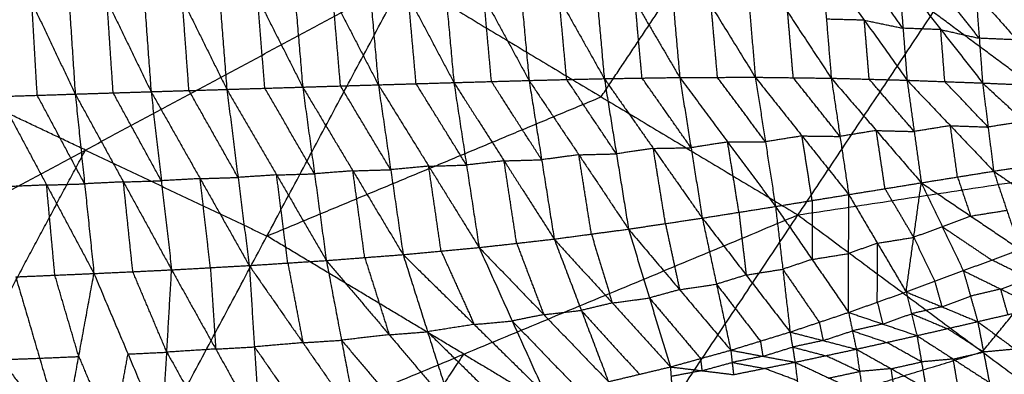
# Model space of a CAD drawing. Header units: millimetres. Extents: x -106 to 110, y -96 to 120.
# Tile 812 of 1020: x 28.04 to 42.23, y 65.69 to 70.8. Entities that reach past the tile are written whole.
import ezdxf

# ---------------------------------------------------------------- set-up
doc = ezdxf.new("R2010")
doc.units = ezdxf.units.MM
doc.header["$MEASUREMENT"] = 0
doc.layers.add('Default', color=7, linetype='Continuous', true_color=0x000000)

msp = doc.modelspace()

# ---------------------------------------------------------------- linework, layer by layer
at = {"layer": 'Default'}
for points in [[(39.258, 67.987, 4.188), (41.208, 70.905, 4.432), (43.158, 73.823, 4.676)], [(26.001, 70.335, 4.07), (28.299, 71.568, 4.129), (30.597, 72.801, 4.188)], [(36.422, 69.687, 4.188), (37.397, 71.146, 4.31), (38.372, 72.605, 4.432)], [(27.592, 72.362, -2.642), (28.218, 71.044, -2.525), (28.843, 69.727, -2.408)], [(28.666, 72.381, -2.6), (28.755, 71.054, -2.504), (28.843, 69.727, -2.408)], [(28.666, 72.381, -2.6), (29.301, 71.071, -2.479), (29.936, 69.761, -2.357)], [(29.742, 72.392, -2.544), (29.839, 71.077, -2.451), (29.936, 69.761, -2.357)], [(29.742, 72.392, -2.544), (30.385, 71.093, -2.417), (31.028, 69.794, -2.291)], [(30.821, 72.395, -2.47), (30.925, 71.095, -2.381), (31.028, 69.794, -2.291)], [(30.821, 72.395, -2.47), (31.471, 71.111, -2.339), (32.121, 69.827, -2.207)], [(31.902, 72.387, -2.378), (32.012, 71.107, -2.293), (32.121, 69.827, -2.207)], [(31.902, 72.387, -2.378), (32.557, 71.124, -2.241), (33.211, 69.86, -2.104)], [(32.987, 72.364, -2.266), (33.099, 71.112, -2.185), (33.211, 69.86, -2.104)], [(32.987, 72.364, -2.266), (33.643, 71.128, -2.125), (34.3, 69.892, -1.983)], [(34.077, 72.322, -2.134), (34.189, 71.107, -2.059), (34.3, 69.892, -1.983)], [(34.077, 72.322, -2.134), (34.73, 71.122, -1.989), (35.383, 69.923, -1.844)], [(35.167, 72.257, -1.984), (35.275, 71.09, -1.914), (35.383, 69.923, -1.844)], [(35.167, 72.257, -1.984), (35.817, 71.103, -1.835), (36.467, 69.949, -1.686)], [(36.265, 72.16, -1.815), (36.366, 71.055, -1.75), (36.467, 69.949, -1.686)], [(36.265, 72.16, -1.815), (36.91, 71.063, -1.662), (37.554, 69.966, -1.509)], [(37.371, 72.026, -1.627), (37.463, 70.996, -1.568), (37.554, 69.966, -1.509)], [(37.371, 72.026, -1.627), (38.007, 70.997, -1.471), (38.643, 69.969, -1.314)], [(38.481, 71.857, -1.421), (38.562, 70.913, -1.368), (38.643, 69.969, -1.314)], [(38.481, 71.857, -1.421), (39.109, 70.906, -1.26), (39.738, 69.955, -1.1)], [(39.597, 71.653, -1.196), (39.667, 70.804, -1.148), (39.738, 69.955, -1.1)], [(39.597, 71.653, -1.196), (40.214, 70.79, -1.031), (40.83, 69.926, -0.866)], [(40.771, 70.674, -0.908), (40.463, 71.106, -0.991), (40.155, 71.538, -1.073)], [(24.393, 66.455, 3.952), (28.99, 68.921, 4.07), (33.586, 71.387, 4.188)], [(29.627, 63.98, 3.952), (31.606, 67.683, 4.07), (33.586, 71.387, 4.188)], [(33.586, 71.387, 4.188), (36.422, 69.687, 4.188), (39.258, 67.987, 4.188)], [(40.712, 71.422, -0.951), (40.771, 70.674, -0.908), (40.83, 69.926, -0.866)], [(40.712, 71.422, -0.951), (41.315, 70.654, -0.782), (41.918, 69.886, -0.614)], [(41.87, 70.53, -0.651), (41.568, 70.914, -0.735), (41.267, 71.298, -0.819)], [(30.482, 69.778, -2.324), (30.434, 70.436, -2.371), (30.385, 71.093, -2.417)], [(31.575, 69.811, -2.249), (31.523, 70.461, -2.294), (31.471, 71.111, -2.339)], [(32.666, 69.844, -2.156), (32.611, 70.484, -2.198), (32.557, 71.124, -2.241)], [(33.755, 69.876, -2.044), (33.699, 70.502, -2.084), (33.643, 71.128, -2.125)], [(34.841, 69.907, -1.914), (34.786, 70.515, -1.951), (34.73, 71.122, -1.989)], [(35.925, 69.936, -1.765), (35.871, 70.519, -1.8), (35.817, 71.103, -1.835)], [(41.821, 71.174, -0.688), (41.87, 70.53, -0.651), (41.918, 69.886, -0.614)], [(41.821, 71.174, -0.688), (42.414, 70.506, -0.517), (43.006, 69.838, -0.347)], [(28.296, 69.709, -2.427), (28.257, 70.377, -2.476), (28.218, 71.044, -2.525)], [(29.39, 69.744, -2.383), (29.345, 70.407, -2.431), (29.301, 71.071, -2.479)], [(37.011, 69.957, -1.598), (36.96, 70.51, -1.63), (36.91, 71.063, -1.662)], [(38.098, 69.967, -1.412), (38.053, 70.482, -1.441), (38.007, 70.997, -1.471)], [(39.19, 69.962, -1.207), (39.15, 70.434, -1.234), (39.109, 70.906, -1.26)], [(40.214, 70.79, -1.031), (39.94, 70.797, -1.089), (39.667, 70.804, -1.148)], [(44.141, 68.73, 4.432), (42.674, 69.818, 4.432), (41.208, 70.905, 4.432)], [(40.284, 69.941, -0.983), (40.249, 70.365, -1.007), (40.214, 70.79, -1.031)], [(40.214, 70.79, -1.031), (40.492, 70.732, -0.97), (40.771, 70.674, -0.908)], [(41.315, 70.654, -0.782), (41.043, 70.664, -0.845), (40.771, 70.674, -0.908)], [(41.374, 69.906, -0.74), (41.345, 70.28, -0.761), (41.315, 70.654, -0.782)], [(41.315, 70.654, -0.782), (41.592, 70.592, -0.717), (41.87, 70.53, -0.651)], [(42.414, 70.506, -0.517), (42.142, 70.518, -0.584), (41.87, 70.53, -0.651)], [(28.99, 68.921, 4.07), (27.495, 69.628, 4.07), (26.001, 70.335, 4.07)], [(35.383, 69.923, -1.844), (35.925, 69.936, -1.765), (36.467, 69.949, -1.686)], [(36.467, 69.949, -1.686), (37.011, 69.957, -1.598), (37.554, 69.966, -1.509)], [(36.467, 69.949, -1.686), (36.642, 68.866, -1.321), (36.816, 67.783, -0.955)], [(36.467, 69.949, -1.686), (37.173, 68.945, -1.255), (37.879, 67.942, -0.825)], [(37.717, 68.954, -1.167), (37.364, 69.456, -1.382), (37.011, 69.957, -1.598)], [(37.554, 69.966, -1.509), (38.098, 69.967, -1.412), (38.643, 69.969, -1.314)], [(37.554, 69.966, -1.509), (37.717, 68.954, -1.167), (37.879, 67.942, -0.825)], [(37.554, 69.966, -1.509), (38.244, 69.037, -1.095), (38.934, 68.109, -0.681)], [(38.789, 69.039, -0.997), (38.443, 69.503, -1.205), (38.098, 69.967, -1.412)], [(38.643, 69.969, -1.314), (38.789, 69.039, -0.997), (38.934, 68.109, -0.681)], [(38.643, 69.969, -1.314), (39.19, 69.962, -1.207), (39.738, 69.955, -1.1)], [(38.643, 69.969, -1.314), (39.316, 69.124, -0.918), (39.989, 68.28, -0.521)], [(39.863, 69.117, -0.81), (39.527, 69.54, -1.009), (39.19, 69.962, -1.207)], [(39.738, 69.955, -1.1), (39.863, 69.117, -0.81), (39.989, 68.28, -0.521)], [(39.738, 69.955, -1.1), (40.284, 69.941, -0.983), (40.83, 69.926, -0.866)], [(39.738, 69.955, -1.1), (40.386, 69.202, -0.723), (41.035, 68.45, -0.347)], [(31.028, 69.794, -2.291), (31.575, 69.811, -2.249), (32.121, 69.827, -2.207)], [(32.291, 68.579, -1.773), (31.933, 69.195, -2.011), (31.575, 69.811, -2.249)], [(32.121, 69.827, -2.207), (32.666, 69.844, -2.156), (33.211, 69.86, -2.104)], [(32.121, 69.827, -2.207), (32.291, 68.579, -1.773), (32.462, 67.331, -1.339)], [(32.121, 69.827, -2.207), (32.844, 68.622, -1.735), (33.568, 67.416, -1.263)], [(33.389, 68.638, -1.684), (33.027, 69.241, -1.92), (32.666, 69.844, -2.156)], [(33.211, 69.86, -2.104), (33.755, 69.876, -2.044), (34.3, 69.892, -1.983)], [(33.211, 69.86, -2.104), (33.389, 68.638, -1.684), (33.568, 67.416, -1.263)], [(33.211, 69.86, -2.104), (33.937, 68.689, -1.639), (34.663, 67.518, -1.174)], [(34.481, 68.705, -1.579), (34.118, 69.291, -1.811), (33.755, 69.876, -2.044)], [(34.3, 69.892, -1.983), (34.841, 69.907, -1.914), (35.383, 69.923, -1.844)], [(34.3, 69.892, -1.983), (34.481, 68.705, -1.579), (34.663, 67.518, -1.174)], [(34.3, 69.892, -1.983), (35.023, 68.766, -1.527), (35.745, 67.64, -1.072)], [(35.564, 68.781, -1.458), (35.203, 69.344, -1.686), (34.841, 69.907, -1.914)], [(35.383, 69.923, -1.844), (35.564, 68.781, -1.458), (35.745, 67.64, -1.072)], [(35.383, 69.923, -1.844), (36.1, 68.853, -1.4), (36.816, 67.783, -0.955)], [(36.642, 68.866, -1.321), (36.283, 69.401, -1.543), (35.925, 69.936, -1.765)], [(40.933, 69.188, -0.606), (40.608, 69.564, -0.795), (40.284, 69.941, -0.983)], [(40.83, 69.926, -0.866), (40.933, 69.188, -0.606), (41.035, 68.45, -0.347)], [(40.83, 69.926, -0.866), (41.374, 69.906, -0.74), (41.918, 69.886, -0.614)], [(40.83, 69.926, -0.866), (41.454, 69.272, -0.512), (42.077, 68.617, -0.159)], [(41.997, 69.252, -0.386), (41.686, 69.579, -0.563), (41.374, 69.906, -0.74)], [(41.918, 69.886, -0.614), (41.997, 69.252, -0.386), (42.077, 68.617, -0.159)], [(41.918, 69.886, -0.614), (42.462, 69.862, -0.48), (43.006, 69.838, -0.347)], [(41.918, 69.886, -0.614), (42.519, 69.332, -0.286), (43.119, 68.778, 0.041)], [(27.749, 69.692, -2.446), (28.296, 69.709, -2.427), (28.843, 69.727, -2.408)], [(27.749, 69.692, -2.446), (28.431, 68.418, -1.969), (29.113, 67.144, -1.493)], [(28.978, 68.435, -1.951), (28.637, 69.072, -2.189), (28.296, 69.709, -2.427)], [(28.843, 69.727, -2.408), (29.39, 69.744, -2.383), (29.936, 69.761, -2.357)], [(28.843, 69.727, -2.408), (28.978, 68.435, -1.951), (29.113, 67.144, -1.493)], [(28.843, 69.727, -2.408), (29.538, 68.462, -1.931), (30.232, 67.197, -1.453)], [(30.084, 68.479, -1.905), (29.737, 69.111, -2.144), (29.39, 69.744, -2.383)], [(29.936, 69.761, -2.357), (30.482, 69.778, -2.324), (31.028, 69.794, -2.291)], [(29.936, 69.761, -2.357), (30.084, 68.479, -1.905), (30.232, 67.197, -1.453)], [(29.936, 69.761, -2.357), (30.643, 68.51, -1.88), (31.35, 67.259, -1.402)], [(31.189, 68.527, -1.847), (30.836, 69.152, -2.085), (30.482, 69.778, -2.324)], [(31.028, 69.794, -2.291), (31.189, 68.527, -1.847), (31.35, 67.259, -1.402)], [(31.028, 69.794, -2.291), (31.745, 68.563, -1.815), (32.462, 67.331, -1.339)], [(31.606, 67.683, 4.07), (34.014, 68.685, 4.129), (36.422, 69.687, 4.188)], [(39.258, 67.987, 4.188), (44.141, 68.73, 4.432), (49.023, 69.473, 4.676)], [(41.454, 69.272, -0.512), (41.193, 69.23, -0.559), (40.933, 69.188, -0.606)], [(41.556, 68.533, -0.253), (41.505, 68.903, -0.383), (41.454, 69.272, -0.512)], [(41.454, 69.272, -0.512), (41.726, 69.262, -0.449), (41.997, 69.252, -0.386)], [(42.519, 69.332, -0.286), (42.258, 69.292, -0.336), (41.997, 69.252, -0.386)], [(39.316, 69.124, -0.918), (39.052, 69.082, -0.958), (38.789, 69.039, -0.997)], [(39.462, 68.195, -0.601), (39.389, 68.659, -0.759), (39.316, 69.124, -0.918)], [(39.316, 69.124, -0.918), (39.59, 69.121, -0.864), (39.863, 69.117, -0.81)], [(40.386, 69.202, -0.723), (40.125, 69.16, -0.767), (39.863, 69.117, -0.81)], [(40.512, 68.365, -0.434), (40.449, 68.784, -0.579), (40.386, 69.202, -0.723)], [(40.386, 69.202, -0.723), (40.66, 69.195, -0.665), (40.933, 69.188, -0.606)], [(38.244, 69.037, -1.095), (37.981, 68.996, -1.131), (37.717, 68.954, -1.167)], [(38.244, 69.037, -1.095), (38.516, 69.038, -1.046), (38.789, 69.039, -0.997)], [(38.407, 68.025, -0.753), (38.326, 68.531, -0.924), (38.244, 69.037, -1.095)], [(27.01, 65.217, 3.952), (28, 67.069, 4.011), (28.99, 68.921, 4.07)], [(28.99, 68.921, 4.07), (30.298, 68.302, 4.07), (31.606, 67.683, 4.07)], [(36.1, 68.853, -1.4), (35.832, 68.817, -1.429), (35.564, 68.781, -1.458)], [(36.1, 68.853, -1.4), (36.371, 68.86, -1.36), (36.642, 68.866, -1.321)], [(36.281, 67.712, -1.014), (36.19, 68.282, -1.207), (36.1, 68.853, -1.4)], [(37.173, 68.945, -1.255), (36.907, 68.906, -1.288), (36.642, 68.866, -1.321)], [(37.173, 68.945, -1.255), (37.445, 68.95, -1.211), (37.717, 68.954, -1.167)], [(37.348, 67.863, -0.89), (37.26, 68.404, -1.073), (37.173, 68.945, -1.255)], [(33.937, 68.689, -1.639), (33.663, 68.664, -1.661), (33.389, 68.638, -1.684)], [(33.937, 68.689, -1.639), (34.209, 68.697, -1.609), (34.481, 68.705, -1.579)], [(34.115, 67.467, -1.219), (34.026, 68.078, -1.429), (33.937, 68.689, -1.639)], [(35.023, 68.766, -1.527), (34.752, 68.736, -1.553), (34.481, 68.705, -1.579)], [(35.023, 68.766, -1.527), (35.293, 68.774, -1.493), (35.564, 68.781, -1.458)], [(35.204, 67.579, -1.123), (35.113, 68.173, -1.325), (35.023, 68.766, -1.527)], [(41.914, 66.017, 4.188), (43.028, 67.374, 4.31), (44.141, 68.73, 4.432)], [(42.077, 68.617, -0.159), (42.598, 68.697, -0.059), (43.119, 68.778, 0.041)], [(31.745, 68.563, -1.815), (31.467, 68.545, -1.831), (31.189, 68.527, -1.847)], [(31.745, 68.563, -1.815), (32.018, 68.571, -1.794), (32.291, 68.579, -1.773)], [(31.906, 67.295, -1.371), (31.826, 67.929, -1.593), (31.745, 68.563, -1.815)], [(32.844, 68.622, -1.735), (32.568, 68.6, -1.754), (32.291, 68.579, -1.773)], [(32.844, 68.622, -1.735), (33.117, 68.63, -1.709), (33.389, 68.638, -1.684)], [(33.015, 67.374, -1.301), (32.929, 67.998, -1.518), (32.844, 68.622, -1.735)], [(41.035, 68.45, -0.347), (41.556, 68.533, -0.253), (42.077, 68.617, -0.159)], [(41.556, 68.533, -0.253), (41.651, 68.252, -0.034), (41.746, 67.971, 0.185)], [(42.077, 68.617, -0.159), (42.267, 68.054, 0.279), (42.457, 67.492, 0.717)], [(42.077, 68.617, -0.159), (42.676, 68.207, 0.309), (43.276, 67.796, 0.778)], [(28.431, 68.418, -1.969), (28.149, 68.406, -1.977), (27.867, 68.394, -1.985)], [(28.431, 68.418, -1.969), (28.705, 68.426, -1.96), (28.978, 68.435, -1.951)], [(28.55, 67.12, -1.508), (28.49, 67.769, -1.739), (28.431, 68.418, -1.969)], [(29.538, 68.462, -1.931), (29.258, 68.449, -1.941), (28.978, 68.435, -1.951)], [(29.538, 68.462, -1.931), (29.811, 68.471, -1.918), (30.084, 68.479, -1.905)], [(29.673, 67.17, -1.473), (29.605, 67.816, -1.702), (29.538, 68.462, -1.931)], [(30.643, 68.51, -1.88), (30.363, 68.494, -1.892), (30.084, 68.479, -1.905)], [(30.643, 68.51, -1.88), (30.916, 68.518, -1.863), (31.189, 68.527, -1.847)], [(30.791, 67.228, -1.428), (30.717, 67.869, -1.654), (30.643, 68.51, -1.88)], [(39.989, 68.28, -0.521), (40.512, 68.365, -0.434), (41.035, 68.45, -0.347)], [(40.816, 66.879, 0.61), (40.926, 67.665, 0.132), (41.035, 68.45, -0.347)], [(41.035, 68.45, -0.347), (41.338, 67.817, 0.157), (41.64, 67.185, 0.662)], [(41.035, 68.45, -0.347), (41.746, 67.971, 0.185), (42.457, 67.492, 0.717)], [(38.934, 68.109, -0.681), (39.462, 68.195, -0.601), (39.989, 68.28, -0.521)], [(39.987, 66.584, 0.564), (39.988, 67.432, 0.021), (39.989, 68.28, -0.521)], [(39.989, 68.28, -0.521), (40.402, 67.58, 0.045), (40.816, 66.879, 0.61)], [(40.926, 67.665, 0.132), (40.719, 68.015, -0.151), (40.512, 68.365, -0.434)], [(37.879, 67.942, -0.825), (38.407, 68.025, -0.753), (38.934, 68.109, -0.681)], [(38.934, 68.109, -0.681), (39.039, 67.206, -0.08), (39.144, 66.302, 0.521)], [(38.934, 68.109, -0.681), (39.461, 67.347, -0.058), (39.987, 66.584, 0.564)], [(39.462, 68.195, -0.601), (39.461, 67.771, -0.33), (39.461, 67.347, -0.058)], [(29.627, 63.98, 3.952), (34.443, 65.983, 4.07), (39.258, 67.987, 4.188)], [(34.592, 61.003, 3.952), (36.925, 64.495, 4.07), (39.258, 67.987, 4.188)], [(38.407, 68.025, -0.753), (38.459, 67.574, -0.452), (38.511, 67.122, -0.152)], [(39.258, 67.987, 4.188), (41.914, 66.017, 4.188), (44.57, 64.048, 4.188)], [(41.746, 67.971, 0.185), (41.542, 67.894, 0.171), (41.338, 67.817, 0.157)], [(41.746, 67.971, 0.185), (42.007, 68.013, 0.232), (42.267, 68.054, 0.279)], [(36.816, 67.783, -0.955), (37.348, 67.863, -0.89), (37.879, 67.942, -0.825)], [(37.348, 67.863, -0.89), (37.45, 67.387, -0.563), (37.552, 66.911, -0.236)], [(37.879, 67.942, -0.825), (38.084, 66.991, -0.171), (38.289, 66.04, 0.483)], [(37.879, 67.942, -0.825), (38.511, 67.122, -0.152), (39.144, 66.302, 0.521)], [(34.443, 65.983, 4.07), (33.024, 66.833, 4.07), (31.606, 67.683, 4.07)], [(35.745, 67.64, -1.072), (36.281, 67.712, -1.014), (36.816, 67.783, -0.955)], [(36.281, 67.712, -1.014), (36.431, 67.216, -0.663), (36.582, 66.72, -0.312)], [(36.816, 67.783, -0.955), (37.117, 66.792, -0.254), (37.419, 65.8, 0.448)], [(36.816, 67.783, -0.955), (37.552, 66.911, -0.236), (38.289, 66.04, 0.483)], [(41.338, 67.817, 0.157), (41.132, 67.741, 0.144), (40.926, 67.665, 0.132)], [(41.338, 67.817, 0.157), (41.693, 67.578, 0.423), (42.049, 67.338, 0.689)], [(34.663, 67.518, -1.174), (35.204, 67.579, -1.123), (35.745, 67.64, -1.072)], [(35.204, 67.579, -1.123), (35.399, 67.066, -0.751), (35.595, 66.552, -0.379)], [(35.745, 67.64, -1.072), (36.136, 66.613, -0.327), (36.527, 65.587, 0.417)], [(35.745, 67.64, -1.072), (36.582, 66.72, -0.312), (37.419, 65.8, 0.448)], [(40.402, 67.58, 0.045), (40.195, 67.506, 0.033), (39.988, 67.432, 0.021)], [(40.401, 66.732, 0.587), (40.402, 67.156, 0.316), (40.402, 67.58, 0.045)], [(40.402, 67.58, 0.045), (40.664, 67.622, 0.088), (40.926, 67.665, 0.132)], [(40.926, 67.665, 0.132), (41.077, 67.348, 0.384), (41.228, 67.032, 0.636)], [(32.462, 67.331, -1.339), (33.015, 67.374, -1.301), (33.568, 67.416, -1.263)], [(33.568, 67.416, -1.263), (34.115, 67.467, -1.219), (34.663, 67.518, -1.174)], [(33.568, 67.416, -1.263), (33.92, 66.306, -0.454), (34.272, 65.195, 0.354)], [(33.568, 67.416, -1.263), (34.592, 66.411, -0.437), (35.617, 65.405, 0.389)], [(34.115, 67.467, -1.219), (34.354, 66.939, -0.828), (34.592, 66.411, -0.437)], [(34.663, 67.518, -1.174), (35.14, 66.461, -0.392), (35.617, 65.405, 0.389)], [(34.663, 67.518, -1.174), (35.595, 66.552, -0.379), (36.527, 65.587, 0.417)], [(39.461, 67.347, -0.058), (39.724, 67.389, -0.019), (39.988, 67.432, 0.021)], [(41.64, 67.185, 0.662), (42.049, 67.338, 0.689), (42.457, 67.492, 0.717)], [(30.232, 67.197, -1.453), (30.791, 67.228, -1.428), (31.35, 67.259, -1.402)], [(31.35, 67.259, -1.402), (31.906, 67.295, -1.371), (32.462, 67.331, -1.339)], [(31.35, 67.259, -1.402), (31.426, 66.088, -0.551), (31.503, 64.917, 0.3)], [(31.35, 67.259, -1.402), (32.124, 66.148, -0.539), (32.898, 65.036, 0.325)], [(31.906, 67.295, -1.371), (32.015, 66.721, -0.955), (32.124, 66.148, -0.539)], [(32.462, 67.331, -1.339), (32.68, 66.184, -0.507), (32.898, 65.036, 0.325)], [(32.462, 67.331, -1.339), (33.367, 66.263, -0.492), (34.272, 65.195, 0.354)], [(33.015, 67.374, -1.301), (33.191, 66.818, -0.897), (33.367, 66.263, -0.492)], [(39.461, 67.347, -0.058), (39.25, 67.276, -0.069), (39.039, 67.206, -0.08)], [(42.587, 67.073, 0.292), (42.318, 67.206, 0.49), (42.049, 67.338, 0.689)], [(27.986, 67.096, -1.524), (28.55, 67.12, -1.508), (29.113, 67.144, -1.493)], [(28.894, 65.949, -0.616), (28.722, 66.534, -1.062), (28.55, 67.12, -1.508)], [(28.675, 64.755, 0.26), (28.894, 65.949, -0.616), (29.113, 67.144, -1.493)], [(29.113, 67.144, -1.493), (29.673, 67.17, -1.473), (30.232, 67.197, -1.453)], [(29.113, 67.144, -1.493), (29.604, 65.985, -0.607), (30.094, 64.826, 0.279)], [(30.163, 66.012, -0.587), (29.918, 66.591, -1.03), (29.673, 67.17, -1.473)], [(30.094, 64.826, 0.279), (30.163, 66.012, -0.587), (30.232, 67.197, -1.453)], [(30.232, 67.197, -1.453), (30.868, 66.057, -0.576), (31.503, 64.917, 0.3)], [(30.791, 67.228, -1.428), (30.829, 66.643, -1.002), (30.868, 66.057, -0.576)], [(38.511, 67.122, -0.152), (38.298, 67.056, -0.162), (38.084, 66.991, -0.171)], [(38.511, 67.122, -0.152), (38.775, 67.164, -0.116), (39.039, 67.206, -0.08)], [(39.039, 67.206, -0.08), (39.302, 66.824, 0.231), (39.565, 66.443, 0.542)], [(40.816, 66.879, 0.61), (41.228, 67.032, 0.636), (41.64, 67.185, 0.662)], [(41.64, 67.185, 0.662), (41.744, 66.818, 0.283), (41.848, 66.451, -0.096)], [(41.64, 67.185, 0.662), (42.179, 66.92, 0.264), (42.718, 66.655, -0.134)], [(26.859, 67.052, -1.547), (27.767, 65.904, -0.643), (28.675, 64.755, 0.26)], [(27.986, 67.096, -1.524), (28.33, 65.925, -0.632), (28.675, 64.755, 0.26)], [(37.552, 66.911, -0.236), (37.818, 66.951, -0.204), (38.084, 66.991, -0.171)], [(38.084, 66.991, -0.171), (38.4, 66.581, 0.165), (38.716, 66.171, 0.502)], [(41.228, 67.032, 0.636), (41.28, 66.849, 0.447), (41.332, 66.665, 0.257)], [(42.179, 66.92, 0.264), (42.383, 66.997, 0.278), (42.587, 67.073, 0.292)], [(37.552, 66.911, -0.236), (37.335, 66.852, -0.245), (37.117, 66.792, -0.254)], [(39.987, 66.584, 0.564), (40.401, 66.732, 0.587), (40.816, 66.879, 0.61)], [(40.816, 66.879, 0.61), (40.895, 66.565, 0.277), (40.973, 66.25, -0.056)], [(40.816, 66.879, 0.61), (41.332, 66.665, 0.257), (41.848, 66.451, -0.096)], [(42.179, 66.92, 0.264), (41.961, 66.869, 0.273), (41.744, 66.818, 0.283)], [(42.283, 66.553, -0.115), (42.231, 66.737, 0.074), (42.179, 66.92, 0.264)], [(36.582, 66.72, -0.312), (36.359, 66.667, -0.32), (36.136, 66.613, -0.327)], [(36.582, 66.72, -0.312), (36.85, 66.756, -0.283), (37.117, 66.792, -0.254)], [(37.117, 66.792, -0.254), (37.486, 66.356, 0.106), (37.854, 65.92, 0.465)], [(40.401, 66.732, 0.587), (40.441, 66.574, 0.42), (40.48, 66.417, 0.254)], [(41.332, 66.665, 0.257), (41.538, 66.742, 0.27), (41.744, 66.818, 0.283)], [(35.595, 66.552, -0.379), (35.367, 66.507, -0.386), (35.14, 66.461, -0.392)], [(35.595, 66.552, -0.379), (35.865, 66.583, -0.353), (36.136, 66.613, -0.327)], [(36.136, 66.613, -0.327), (36.554, 66.153, 0.053), (36.973, 65.693, 0.432)], [(39.144, 66.302, 0.521), (39.565, 66.443, 0.542), (39.987, 66.584, 0.564)], [(39.987, 66.584, 0.564), (40.042, 66.319, 0.273), (40.098, 66.055, -0.017)], [(39.987, 66.584, 0.564), (40.48, 66.417, 0.254), (40.973, 66.25, -0.056)], [(40.48, 66.417, 0.254), (40.687, 66.491, 0.265), (40.895, 66.565, 0.277)], [(41.332, 66.665, 0.257), (41.113, 66.615, 0.267), (40.895, 66.565, 0.277)], [(40.895, 66.565, 0.277), (41.153, 66.458, 0.1), (41.41, 66.351, -0.076)], [(41.848, 66.451, -0.096), (42.283, 66.553, -0.115), (42.718, 66.655, -0.134)], [(24.393, 66.455, 3.952), (27.01, 65.217, 3.952), (29.627, 63.98, 3.952)], [(34.592, 66.411, -0.437), (34.256, 66.358, -0.446), (33.92, 66.306, -0.454)], [(34.592, 66.411, -0.437), (34.866, 66.436, -0.415), (35.14, 66.461, -0.392)], [(35.14, 66.461, -0.392), (35.606, 65.979, 0.005), (36.072, 65.496, 0.403)], [(39.565, 66.443, 0.542), (39.593, 66.311, 0.397), (39.621, 66.179, 0.252)], [(40.48, 66.417, 0.254), (40.261, 66.368, 0.263), (40.042, 66.319, 0.273)], [(40.973, 66.25, -0.056), (41.41, 66.351, -0.076), (41.848, 66.451, -0.096)], [(41.848, 66.451, -0.096), (41.932, 66.013, -0.383), (42.016, 65.575, -0.67)], [(41.848, 66.451, -0.096), (42.387, 66.055, -0.437), (42.927, 65.659, -0.779)], [(33.367, 66.263, -0.492), (33.024, 66.223, -0.5), (32.68, 66.184, -0.507)], [(33.367, 66.263, -0.492), (33.643, 66.284, -0.473), (33.92, 66.306, -0.454)], [(33.92, 66.306, -0.454), (34.432, 65.803, -0.041), (34.945, 65.3, 0.372)], [(38.289, 66.04, 0.483), (38.716, 66.171, 0.502), (39.144, 66.302, 0.521)], [(39.144, 66.302, 0.521), (39.18, 66.085, 0.271), (39.216, 65.867, 0.021)], [(39.144, 66.302, 0.521), (39.621, 66.179, 0.252), (40.098, 66.055, -0.017)], [(39.621, 66.179, 0.252), (39.832, 66.249, 0.263), (40.042, 66.319, 0.273)], [(40.042, 66.319, 0.273), (40.289, 66.236, 0.118), (40.536, 66.152, -0.037)], [(41.932, 66.013, -0.383), (41.671, 66.182, -0.23), (41.41, 66.351, -0.076)], [(32.124, 66.148, -0.539), (31.775, 66.118, -0.545), (31.426, 66.088, -0.551)], [(32.124, 66.148, -0.539), (32.402, 66.166, -0.523), (32.68, 66.184, -0.507)], [(32.68, 66.184, -0.507), (33.133, 65.65, -0.084), (33.585, 65.116, 0.34)], [(38.716, 66.171, 0.502), (38.734, 66.062, 0.377), (38.752, 65.953, 0.252)], [(39.621, 66.179, 0.252), (39.4, 66.132, 0.261), (39.18, 66.085, 0.271)], [(40.098, 66.055, -0.017), (40.536, 66.152, -0.037), (40.973, 66.25, -0.056)], [(41.038, 65.872, -0.31), (40.787, 66.012, -0.173), (40.536, 66.152, -0.037)], [(40.973, 66.25, -0.056), (41.038, 65.872, -0.31), (41.103, 65.493, -0.563)], [(40.973, 66.25, -0.056), (41.495, 65.913, -0.363), (42.016, 65.575, -0.67)], [(29.384, 64.79, 0.269), (29.494, 65.388, -0.169), (29.604, 65.985, -0.607)], [(29.604, 65.985, -0.607), (29.883, 65.998, -0.597), (30.163, 66.012, -0.587)], [(30.868, 66.057, -0.576), (30.515, 66.034, -0.582), (30.163, 66.012, -0.587)], [(30.163, 66.012, -0.587), (30.481, 65.441, -0.149), (30.798, 64.871, 0.289)], [(30.868, 66.057, -0.576), (31.147, 66.072, -0.564), (31.426, 66.088, -0.551)], [(31.426, 66.088, -0.551), (31.813, 65.532, -0.119), (32.201, 64.977, 0.313)], [(32.109, 62.491, 3.952), (33.276, 64.237, 4.011), (34.443, 65.983, 4.07)], [(34.443, 65.983, 4.07), (35.684, 65.239, 4.07), (36.925, 64.495, 4.07)], [(36.925, 64.495, 4.07), (39.42, 65.256, 4.129), (41.914, 66.017, 4.188)], [(37.419, 65.8, 0.448), (37.854, 65.92, 0.465), (38.289, 66.04, 0.483)], [(38.289, 66.04, 0.483), (38.309, 65.864, 0.269), (38.33, 65.689, 0.056)], [(38.289, 66.04, 0.483), (38.752, 65.953, 0.252), (39.216, 65.867, 0.021)], [(38.752, 65.953, 0.252), (38.966, 66.019, 0.261), (39.18, 66.085, 0.271)], [(39.18, 66.085, 0.271), (39.419, 66.023, 0.136), (39.657, 65.961, 0.002)], [(39.216, 65.867, 0.021), (39.657, 65.961, 0.002), (40.098, 66.055, -0.017)], [(40.098, 66.055, -0.017), (40.145, 65.734, -0.239), (40.192, 65.413, -0.46)], [(40.098, 66.055, -0.017), (40.601, 65.774, -0.29), (41.103, 65.493, -0.563)], [(41.495, 65.913, -0.363), (41.713, 65.963, -0.373), (41.932, 66.013, -0.383)], [(42.387, 66.055, -0.437), (42.159, 66.034, -0.41), (41.932, 66.013, -0.383)], [(27.767, 65.904, -0.643), (28.049, 65.914, -0.638), (28.33, 65.925, -0.632)], [(28.33, 65.925, -0.632), (28.612, 65.937, -0.624), (28.894, 65.949, -0.616)], [(28.894, 65.949, -0.616), (29.139, 65.37, -0.174), (29.384, 64.79, 0.269)], [(37.854, 65.92, 0.465), (37.864, 65.832, 0.359), (37.874, 65.745, 0.252)], [(37.874, 65.745, 0.252), (38.092, 65.805, 0.261), (38.309, 65.864, 0.269)], [(38.752, 65.953, 0.252), (38.531, 65.909, 0.261), (38.309, 65.864, 0.269)], [(38.309, 65.864, 0.269), (38.541, 65.821, 0.154), (38.773, 65.778, 0.038)], [(38.33, 65.689, 0.056), (38.773, 65.778, 0.038), (39.216, 65.867, 0.021)], [(39.216, 65.867, 0.021), (39.248, 65.6, -0.172), (39.28, 65.334, -0.364)], [(39.216, 65.867, 0.021), (39.704, 65.64, -0.22), (40.192, 65.413, -0.46)], [(40.145, 65.734, -0.239), (39.901, 65.847, -0.118), (39.657, 65.961, 0.002)], [(40.601, 65.774, -0.29), (40.82, 65.823, -0.3), (41.038, 65.872, -0.31)], [(41.495, 65.913, -0.363), (41.266, 65.892, -0.337), (41.038, 65.872, -0.31)], [(41.56, 65.534, -0.617), (41.527, 65.723, -0.49), (41.495, 65.913, -0.363)], [(36.527, 65.587, 0.417), (36.973, 65.693, 0.432), (37.419, 65.8, 0.448)], [(37.419, 65.8, 0.448), (37.429, 65.662, 0.269), (37.439, 65.525, 0.09)], [(37.419, 65.8, 0.448), (37.874, 65.745, 0.252), (38.33, 65.689, 0.056)], [(37.874, 65.745, 0.252), (37.652, 65.704, 0.261), (37.429, 65.662, 0.269)], [(39.248, 65.6, -0.172), (39.011, 65.689, -0.067), (38.773, 65.778, 0.038)], [(39.704, 65.64, -0.22), (39.925, 65.687, -0.229), (40.145, 65.734, -0.239)], [(40.601, 65.774, -0.29), (40.373, 65.754, -0.264), (40.145, 65.734, -0.239)], [(40.648, 65.453, -0.512), (40.624, 65.614, -0.401), (40.601, 65.774, -0.29)]]:
    msp.add_open_spline(points, degree=2, dxfattribs=at)

doc.saveas('drawing.dxf')
